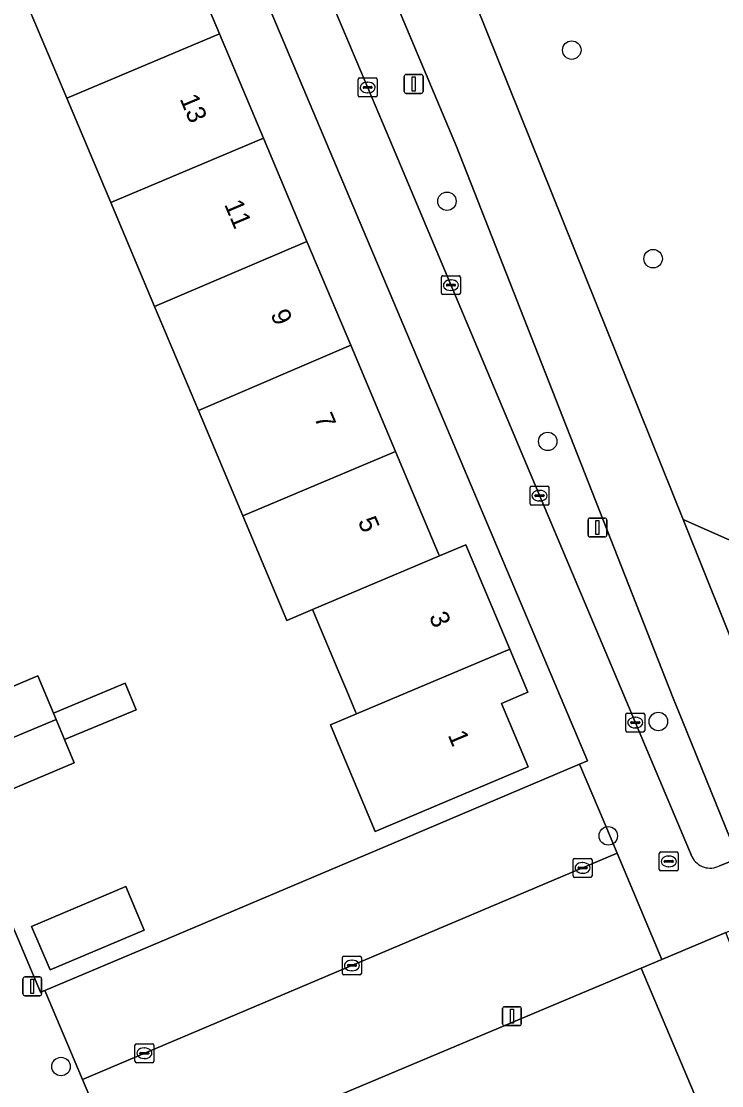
# Model space of a CAD drawing. Extents: x 157767 to 159172, y 387839 to 389425.
# Drawn here: x 158875.8 to 158912.8, y 388523 to 388579.3 of the extents above; entities that cross this region are included whole.
import ezdxf

# ---------------------------------------------------------------- set-up
doc = ezdxf.new("R2010")
doc.units = 0
for name, color, linetype in [('IMGEO_Berm_groen', 7, 'Continuous'), ('IMGEO_Boom', 7, 'Continuous'), ('IMGEO_Erf', 7, 'Continuous'), ('IMGEO_Fietspad_gesloten', 7, 'Continuous'), ('IMGEO_Groenvoorziening', 7, 'Continuous'), ('IMGEO_Kolk', 7, 'Continuous'), ('IMGEO_Lichtmast', 7, 'Continuous'), ('IMGEO_Muur', 7, 'Continuous'), ('IMGEO_Pand', 7, 'Continuous'), ('IMGEO_Pand_nummerreeks', 7, 'Continuous'), ('IMGEO_Parkeervlak_open', 7, 'Continuous'), ('IMGEO_Rioolput', 7, 'Continuous'), ('IMGEO_Voetpad_open', 7, 'Continuous')]:
    doc.layers.add(name, color=color, linetype=linetype)

msp = doc.modelspace()

# ---------------------------------------------------------------- linework, layer by layer
at = {"layer": 'IMGEO_Berm_groen'}
for points in [[(158888.698, 388588.584), (158895.294, 388572.988), (158902.52, 388555.816), (158908.616, 388541.37), (158911.28, 388535.056)], [(158898.826, 388572.638), (158893.82, 388584.534)], [(158912.738, 388534.594), (158913.675, 388534.969), (158913.553, 388535.388), (158910.762, 388542.291), (158910.288, 388543.465), (158905.206, 388556.391), (158898.826, 388572.638)], [(158914.361, 388551.34), (158910.809, 388552.906), (158916.231, 388539.422), (158919.428, 388531.206), (158931.487, 388500), (158935.246, 388490.391)]]:
    msp.add_lwpolyline(points, dxfattribs=at)
msp.add_arc((158912.239, 388535.55), 1.079, 207.2793, 297.5568, dxfattribs=at)
at = {"layer": 'IMGEO_Boom'}
for centre in [(158904.918, 388577.735), (158898.314, 388569.741), (158909.222, 388566.704), (158903.647, 388557.039), (158909.499, 388542.225), (158906.848, 388536.178), (158877.9, 388523.977)]:
    msp.add_circle(centre, 0.489, dxfattribs=at)
at = {"layer": 'IMGEO_Erf'}
for points in [[(158878.124, 388601.869), (158876.222, 388604.888), (158872.771, 388609.467), (158854.58, 388596.979), (158855.727, 388594.211), (158850.745, 388592.146), (158850.054, 388593.812), (158849.228, 388593.301), (158876.815, 388527.904), (158877.046, 388528.002), (158882.644, 388530.369), (158895.978, 388536.007), (158905.332, 388539.962), (158905.758, 388540.142), (158886.464, 388585.803)], [(158884.008, 388583.983), (158886.279, 388578.595), (158888.607, 388573.073), (158890.909, 388567.612), (158893.224, 388562.121), (158895.592, 388556.502), (158897.871, 388551.097), (158897.92, 388550.981), (158899.313, 388551.568), (158901.642, 388546.043), (158902.6, 388543.771), (158901.201, 388543.181), (158902.617, 388539.822), (158894.526, 388536.411), (158892.584, 388541.019), (158892.152, 388542.044), (158893.53, 388542.625), (158893.485, 388542.731), (158893.018, 388543.839), (158892.654, 388544.703), (158891.255, 388548.023), (158891.202, 388548.15), (158889.841, 388547.576), (158887.513, 388553.098), (158885.164, 388558.67), (158882.843, 388564.177), (158880.528, 388569.668), (158878.2, 388575.191), (158875.875, 388580.707)], [(158920.938, 388500), (158908.589, 388529.187), (158881.379, 388517.74), (158869.718, 388512.834), (158845.021, 388502.443), (158857.39, 388473.042)]]:
    msp.add_lwpolyline(points, dxfattribs=at)
for points in [[(158876.676, 388544.632), (158877.502, 388542.662), (158881.286, 388544.247), (158881.87, 388542.85), (158878.087, 388541.265), (158878.603, 388540.031), (158873.622, 388537.945), (158872.658, 388540.246), (158871.695, 388542.546)], [(158881.324, 388533.493), (158882.298, 388531.188), (158877.317, 388529.084), (158876.344, 388531.39)]]:
    msp.add_lwpolyline(points, close=True, dxfattribs=at)
at = {"layer": 'IMGEO_Fietspad_gesloten'}
for points in [[(158893.82, 388584.534), (158898.826, 388572.638), (158905.206, 388556.391), (158910.288, 388543.465), (158910.762, 388542.291), (158913.553, 388535.388), (158913.675, 388534.969), (158914.912, 388531.847), (158926.496, 388501.865), (158926.929, 388500.765), (158927.231, 388500), (158931.586, 388488.949), (158934.834, 388480.707)], [(158938.588, 388481.668), (158935.246, 388490.391), (158931.487, 388500), (158919.428, 388531.206), (158916.231, 388539.422), (158910.809, 388552.906), (158898.698, 388583.023)]]:
    msp.add_lwpolyline(points, dxfattribs=at)
at = {"layer": 'IMGEO_Groenvoorziening'}
msp.add_lwpolyline([(158898.698, 388583.023), (158910.809, 388552.906), (158914.361, 388551.34)], dxfattribs=at)
msp.add_lwpolyline([(158913.068, 388531.071), (158909.679, 388529.646), (158908.589, 388529.187), (158920.938, 388500), (158921.05, 388499.73), (158921.113, 388499.578), (158922.106, 388500), (158924.736, 388501.117)], close=True, dxfattribs=at)
at = {"layer": 'IMGEO_Kolk'}
for p, q in [((158893.62, 388575.334), (158893.62, 388576.186)), ((158893.695, 388576.26), (158894.547, 388576.26)), ((158894.621, 388576.186), (158894.621, 388575.334)), ((158893.879, 388575.754), (158893.879, 388575.766)), ((158894.317, 388575.717), (158893.919, 388575.717)), ((158893.922, 388575.803), (158894.32, 388575.803)), ((158894.108, 388576.04), (158894.133, 388576.04)), ((158894.363, 388575.766), (158894.363, 388575.754)), ((158894.547, 388575.26), (158893.695, 388575.26)), ((158894.131, 388575.48), (158894.106, 388575.48)), ((158898.025, 388564.879), (158898.025, 388565.731)), ((158898.1, 388565.805), (158898.952, 388565.805)), ((158898.513, 388565.585), (158898.538, 388565.585)), ((158899.026, 388565.731), (158899.026, 388564.879)), ((158898.284, 388565.299), (158898.284, 388565.311)), ((158898.722, 388565.262), (158898.324, 388565.262)), ((158898.327, 388565.348), (158898.725, 388565.348)), ((158898.536, 388565.025), (158898.511, 388565.025)), ((158898.768, 388565.311), (158898.768, 388565.299)), ((158898.952, 388564.805), (158898.1, 388564.805)), ((158902.712, 388553.743), (158902.712, 388554.595)), ((158902.787, 388554.669), (158903.639, 388554.669)), ((158902.971, 388554.163), (158902.971, 388554.175)), ((158903.409, 388554.126), (158903.011, 388554.126)), ((158903.014, 388554.212), (158903.412, 388554.212)), ((158903.2, 388554.449), (158903.225, 388554.449)), ((158903.455, 388554.175), (158903.455, 388554.163)), ((158903.713, 388554.595), (158903.713, 388553.743)), ((158903.639, 388553.669), (158902.787, 388553.669)), ((158903.223, 388553.889), (158903.198, 388553.889)), ((158907.777, 388541.741), (158907.777, 388542.593)), ((158907.852, 388542.667), (158908.704, 388542.667)), ((158908.265, 388542.447), (158908.29, 388542.447)), ((158908.778, 388542.593), (158908.778, 388541.741)), ((158908.036, 388542.161), (158908.036, 388542.173)), ((158908.474, 388542.124), (158908.076, 388542.124)), ((158908.079, 388542.21), (158908.477, 388542.21)), ((158908.288, 388541.887), (158908.263, 388541.887)), ((158908.52, 388542.173), (158908.52, 388542.161)), ((158908.704, 388541.667), (158907.852, 388541.667)), ((158905.066, 388534.982), (158905.918, 388534.982)), ((158904.991, 388534.056), (158904.991, 388534.908)), ((158905.25, 388534.476), (158905.25, 388534.488)), ((158905.688, 388534.439), (158905.29, 388534.439)), ((158905.293, 388534.525), (158905.691, 388534.525)), ((158905.479, 388534.762), (158905.504, 388534.762)), ((158905.734, 388534.488), (158905.734, 388534.476)), ((158905.992, 388534.908), (158905.992, 388534.056)), ((158905.918, 388533.982), (158905.066, 388533.982)), ((158905.502, 388534.202), (158905.477, 388534.202)), ((158892.788, 388528.896), (158892.788, 388529.748)), ((158892.863, 388529.822), (158893.715, 388529.822)), ((158893.09, 388529.365), (158893.488, 388529.365)), ((158893.276, 388529.602), (158893.301, 388529.602)), ((158893.789, 388529.748), (158893.789, 388528.896)), ((158893.715, 388528.822), (158892.863, 388528.822)), ((158893.047, 388529.316), (158893.047, 388529.328)), ((158893.485, 388529.279), (158893.087, 388529.279)), ((158893.299, 388529.042), (158893.274, 388529.042)), ((158893.531, 388529.328), (158893.531, 388529.316)), ((158881.809, 388524.254), (158881.809, 388525.106)), ((158881.884, 388525.18), (158882.736, 388525.18)), ((158882.297, 388524.96), (158882.322, 388524.96)), ((158882.81, 388525.106), (158882.81, 388524.254)), ((158882.068, 388524.674), (158882.068, 388524.686)), ((158882.506, 388524.637), (158882.108, 388524.637)), ((158882.111, 388524.723), (158882.509, 388524.723)), ((158882.32, 388524.4), (158882.295, 388524.4)), ((158882.552, 388524.686), (158882.552, 388524.674)), ((158882.736, 388524.18), (158881.884, 388524.18))]:
    msp.add_line(p, q, dxfattribs=at)
for points in [[(158893.62, 388575.334), (158893.62, 388576.186)], [(158893.695, 388576.26), (158894.547, 388576.26)], [(158894.621, 388576.186), (158894.621, 388575.334)], [(158894.547, 388575.26), (158893.695, 388575.26)], [(158898.025, 388564.879), (158898.025, 388565.731)], [(158898.1, 388565.805), (158898.952, 388565.805)], [(158899.026, 388565.731), (158899.026, 388564.879)], [(158898.952, 388564.805), (158898.1, 388564.805)], [(158902.712, 388553.743), (158902.712, 388554.595)], [(158902.787, 388554.669), (158903.639, 388554.669)], [(158903.713, 388554.595), (158903.713, 388553.743)], [(158903.639, 388553.669), (158902.787, 388553.669)], [(158907.777, 388541.741), (158907.777, 388542.593)], [(158907.852, 388542.667), (158908.704, 388542.667)], [(158908.778, 388542.593), (158908.778, 388541.741)], [(158908.704, 388541.667), (158907.852, 388541.667)], [(158905.066, 388534.982), (158905.918, 388534.982)], [(158904.991, 388534.056), (158904.991, 388534.908)], [(158905.992, 388534.908), (158905.992, 388534.056)], [(158905.918, 388533.982), (158905.066, 388533.982)], [(158892.788, 388528.896), (158892.788, 388529.748)], [(158892.863, 388529.822), (158893.715, 388529.822)], [(158893.789, 388529.748), (158893.789, 388528.896)], [(158893.715, 388528.822), (158892.863, 388528.822)], [(158881.809, 388524.254), (158881.809, 388525.106)], [(158881.884, 388525.18), (158882.736, 388525.18)], [(158882.81, 388525.106), (158882.81, 388524.254)], [(158882.736, 388524.18), (158881.884, 388524.18)]]:
    msp.add_lwpolyline(points, dxfattribs=at)
for centre, radius, start, end in [((158893.697, 388576.184), 0.0765, 91.552, 178.448), ((158893.697, 388576.184), 0.0765, 91.552, 178.448), ((158894.545, 388576.184), 0.0765, 1.552, 88.448), ((158894.545, 388576.184), 0.0765, 1.552, 88.448), ((158893.919, 388575.763), 0.0403, 85.8775, 175.7526), ((158893.916, 388575.753), 0.0366, 178.938, 274.7102), ((158894.32, 388575.76), 0.043, 264.8664, 352.4533), ((158894.324, 388575.765), 0.0386, 1.7309, 96.639), ((158893.697, 388575.336), 0.0765, 181.552, 268.448), ((158893.697, 388575.336), 0.0765, 181.552, 268.448), ((158894.545, 388575.336), 0.0765, 271.552, 358.448), ((158894.545, 388575.336), 0.0765, 271.552, 358.448), ((158898.102, 388565.729), 0.0765, 91.552, 178.448), ((158898.102, 388565.729), 0.0765, 91.552, 178.448), ((158898.95, 388565.729), 0.0765, 1.552, 88.448), ((158898.95, 388565.729), 0.0765, 1.552, 88.448), ((158898.102, 388564.881), 0.0765, 181.552, 268.448), ((158898.102, 388564.881), 0.0765, 181.552, 268.448), ((158898.324, 388565.308), 0.0403, 85.8775, 175.7526), ((158898.321, 388565.298), 0.0366, 178.938, 274.7102), ((158898.725, 388565.305), 0.043, 264.8664, 352.4533), ((158898.729, 388565.31), 0.0386, 1.7309, 96.639), ((158898.95, 388564.881), 0.0765, 271.552, 358.448), ((158898.95, 388564.881), 0.0765, 271.552, 358.448), ((158902.789, 388554.593), 0.0765, 91.552, 178.448), ((158902.789, 388554.593), 0.0765, 91.552, 178.448), ((158903.011, 388554.172), 0.0403, 85.8775, 175.7526), ((158903.008, 388554.162), 0.0366, 178.938, 274.7102), ((158903.412, 388554.169), 0.043, 264.8664, 352.4533), ((158903.416, 388554.174), 0.0386, 1.7309, 96.639), ((158903.637, 388554.593), 0.0765, 1.552, 88.448), ((158903.637, 388554.593), 0.0765, 1.552, 88.448), ((158902.789, 388553.745), 0.0765, 181.552, 268.448), ((158902.789, 388553.745), 0.0765, 181.552, 268.448), ((158903.637, 388553.745), 0.0765, 271.552, 358.448), ((158903.637, 388553.745), 0.0765, 271.552, 358.448), ((158907.854, 388542.591), 0.0765, 91.552, 178.448), ((158907.854, 388542.591), 0.0765, 91.552, 178.448), ((158908.702, 388542.591), 0.0765, 1.552, 88.448), ((158908.702, 388542.591), 0.0765, 1.552, 88.448), ((158907.854, 388541.743), 0.0765, 181.552, 268.448), ((158907.854, 388541.743), 0.0765, 181.552, 268.448), ((158908.076, 388542.17), 0.0403, 85.8775, 175.7526), ((158908.073, 388542.16), 0.0366, 178.938, 274.7102), ((158908.477, 388542.167), 0.043, 264.8664, 352.4533), ((158908.481, 388542.172), 0.0386, 1.7309, 96.639), ((158908.702, 388541.743), 0.0765, 271.552, 358.448), ((158908.702, 388541.743), 0.0765, 271.552, 358.448), ((158905.068, 388534.906), 0.0765, 91.552, 178.448), ((158905.068, 388534.906), 0.0765, 91.552, 178.448), ((158905.916, 388534.906), 0.0765, 1.552, 88.448), ((158905.916, 388534.906), 0.0765, 1.552, 88.448), ((158905.29, 388534.485), 0.0403, 85.8775, 175.7526), ((158905.287, 388534.475), 0.0366, 178.938, 274.7102), ((158905.691, 388534.482), 0.043, 264.8664, 352.4533), ((158905.695, 388534.487), 0.0386, 1.7309, 96.639), ((158905.068, 388534.058), 0.0765, 181.552, 268.448), ((158905.068, 388534.058), 0.0765, 181.552, 268.448), ((158905.916, 388534.058), 0.0765, 271.552, 358.448), ((158905.916, 388534.058), 0.0765, 271.552, 358.448), ((158892.865, 388529.746), 0.0765, 91.552, 178.448), ((158892.865, 388529.746), 0.0765, 91.552, 178.448), ((158893.087, 388529.325), 0.0403, 85.8775, 175.7526), ((158893.492, 388529.327), 0.0386, 1.7309, 96.639), ((158893.713, 388529.746), 0.0765, 1.552, 88.448), ((158893.713, 388529.746), 0.0765, 1.552, 88.448), ((158892.865, 388528.898), 0.0765, 181.552, 268.448), ((158892.865, 388528.898), 0.0765, 181.552, 268.448), ((158893.084, 388529.315), 0.0366, 178.938, 274.7102), ((158893.488, 388529.322), 0.043, 264.8664, 352.4533), ((158893.713, 388528.898), 0.0765, 271.552, 358.448), ((158893.713, 388528.898), 0.0765, 271.552, 358.448), ((158881.886, 388525.104), 0.0765, 91.552, 178.448), ((158881.886, 388525.104), 0.0765, 91.552, 178.448), ((158882.734, 388525.104), 0.0765, 1.552, 88.448), ((158882.734, 388525.104), 0.0765, 1.552, 88.448), ((158882.108, 388524.683), 0.0403, 85.8775, 175.7526), ((158882.105, 388524.673), 0.0366, 178.938, 274.7102), ((158882.509, 388524.68), 0.043, 264.8664, 352.4533), ((158882.513, 388524.685), 0.0386, 1.7309, 96.639), ((158881.886, 388524.256), 0.0765, 181.552, 268.448), ((158881.886, 388524.256), 0.0765, 181.552, 268.448), ((158882.734, 388524.256), 0.0765, 271.552, 358.448), ((158882.734, 388524.256), 0.0765, 271.552, 358.448)]:
    msp.add_arc(centre, radius, start, end, dxfattribs=at)
for centre, major_axis, ratio, start_param, end_param in [((158894.107, 388575.76), (-0.387, 0.002), 0.722429, 4.712389, 7.853982), ((158894.132, 388575.76), (-0.39, 0.002), 0.717154, 1.570796, 4.712389), ((158898.512, 388565.305), (-0.387, 0.002), 0.722429, 4.712389, 7.853982), ((158898.537, 388565.305), (-0.39, 0.002), 0.717154, 1.570796, 4.712389), ((158903.199, 388554.169), (-0.387, 0.002), 0.722429, 4.712389, 7.853982), ((158903.224, 388554.169), (-0.39, 0.002), 0.717154, 1.570796, 4.712389), ((158908.264, 388542.167), (-0.387, 0.002), 0.722429, 4.712389, 7.853982), ((158908.289, 388542.167), (-0.39, 0.002), 0.717154, 1.570796, 4.712389), ((158905.478, 388534.482), (-0.387, 0.002), 0.722429, 4.712389, 7.853982), ((158905.503, 388534.482), (-0.39, 0.002), 0.717154, 1.570796, 4.712389), ((158893.275, 388529.322), (-0.387, 0.002), 0.722429, 4.712389, 7.853982), ((158893.3, 388529.322), (-0.39, 0.002), 0.717154, 1.570796, 4.712389), ((158882.296, 388524.68), (-0.387, 0.002), 0.722429, 4.712389, 7.853982), ((158882.321, 388524.68), (-0.39, 0.002), 0.717154, 1.570796, 4.712389)]:
    msp.add_ellipse(centre, major_axis=major_axis, ratio=ratio, start_param=start_param, end_param=end_param, dxfattribs=at)
at = {"layer": 'IMGEO_Lichtmast'}
for p, q in [((158896.059, 388575.546), (158896.059, 388576.346)), ((158896.059, 388576.346), (158896.059, 388575.546)), ((158896.159, 388576.446), (158896.949, 388576.446)), ((158896.949, 388576.446), (158896.159, 388576.446)), ((158897.049, 388576.346), (158897.049, 388575.546)), ((158897.049, 388575.546), (158897.049, 388576.346)), ((158896.949, 388575.446), (158896.159, 388575.446)), ((158896.159, 388575.446), (158896.949, 388575.446)), ((158905.778, 388552.087), (158905.778, 388552.887)), ((158905.778, 388552.887), (158905.778, 388552.087)), ((158905.878, 388552.987), (158906.668, 388552.987)), ((158906.668, 388552.987), (158905.878, 388552.987)), ((158906.768, 388552.887), (158906.768, 388552.087)), ((158906.768, 388552.087), (158906.768, 388552.887)), ((158906.668, 388551.987), (158905.878, 388551.987)), ((158905.878, 388551.987), (158906.668, 388551.987)), ((158875.882, 388527.818), (158875.882, 388528.618)), ((158875.882, 388528.618), (158875.882, 388527.818)), ((158875.982, 388528.718), (158876.772, 388528.718)), ((158876.772, 388528.718), (158875.982, 388528.718)), ((158876.872, 388528.618), (158876.872, 388527.818)), ((158876.872, 388527.818), (158876.872, 388528.618)), ((158876.772, 388527.718), (158875.982, 388527.718)), ((158875.982, 388527.718), (158876.772, 388527.718)), ((158901.358, 388527.142), (158902.148, 388527.142)), ((158902.148, 388527.142), (158901.358, 388527.142)), ((158901.258, 388526.242), (158901.258, 388527.042)), ((158901.258, 388527.042), (158901.258, 388526.242)), ((158902.248, 388527.042), (158902.248, 388526.242)), ((158902.248, 388526.242), (158902.248, 388527.042)), ((158902.148, 388526.142), (158901.358, 388526.142)), ((158901.358, 388526.142), (158902.148, 388526.142))]:
    msp.add_line(p, q, dxfattribs=at)
for points in [[(158896.479, 388576.321), (158896.629, 388576.321), (158896.629, 388575.571), (158896.479, 388575.571), (158896.479, 388576.321)], [(158906.198, 388552.862), (158906.348, 388552.862), (158906.348, 388552.112), (158906.198, 388552.112), (158906.198, 388552.862)], [(158876.302, 388528.593), (158876.452, 388528.593), (158876.452, 388527.843), (158876.302, 388527.843), (158876.302, 388528.593)], [(158901.678, 388527.017), (158901.828, 388527.017), (158901.828, 388526.267), (158901.678, 388526.267), (158901.678, 388527.017)]]:
    msp.add_lwpolyline(points, dxfattribs=at)
for centre, start, end in [((158896.159, 388576.346), 90, 180), ((158896.159, 388576.346), 90, 180), ((158896.949, 388576.346), 0, 90), ((158896.949, 388576.346), 360, 90), ((158896.159, 388575.546), 180, 270), ((158896.159, 388575.546), 180, 270), ((158896.949, 388575.546), 270, 0), ((158896.949, 388575.546), 270, 0), ((158905.878, 388552.887), 90, 180), ((158905.878, 388552.887), 90, 180), ((158906.668, 388552.887), 0, 90), ((158906.668, 388552.887), 360, 90), ((158905.878, 388552.087), 180, 270), ((158905.878, 388552.087), 180, 270), ((158906.668, 388552.087), 270, 0), ((158906.668, 388552.087), 270, 0), ((158875.982, 388528.618), 90, 180), ((158875.982, 388528.618), 90, 180), ((158876.772, 388528.618), 0, 90), ((158876.772, 388528.618), 360, 90), ((158875.982, 388527.818), 180, 270), ((158875.982, 388527.818), 180, 270), ((158876.772, 388527.818), 270, 0), ((158876.772, 388527.818), 270, 0), ((158901.358, 388527.042), 90, 180), ((158901.358, 388527.042), 90, 180), ((158902.148, 388527.042), 0, 90), ((158902.148, 388527.042), 360, 90), ((158901.358, 388526.242), 180, 270), ((158901.358, 388526.242), 180, 270), ((158902.148, 388526.242), 270, 0), ((158902.148, 388526.242), 270, 0)]:
    msp.add_arc(centre, 0.1, start, end, dxfattribs=at)
at = {"layer": 'IMGEO_Muur'}
msp.add_lwpolyline([(158882.644, 388530.369), (158895.978, 388536.007)], dxfattribs=at)
at = {"layer": 'IMGEO_Pand'}
for points in [[(158884.008, 388583.983), (158883.931, 388584.167), (158877.272, 388581.307), (158875.875, 388580.707), (158878.2, 388575.191), (158886.279, 388578.595)], [(158886.279, 388578.595), (158878.2, 388575.191), (158880.528, 388569.668), (158888.607, 388573.073)], [(158882.843, 388564.177), (158890.909, 388567.612), (158888.607, 388573.073), (158880.528, 388569.668)], [(158882.843, 388564.177), (158885.164, 388558.67), (158893.224, 388562.121), (158890.909, 388567.612)], [(158887.513, 388553.098), (158895.592, 388556.502), (158893.224, 388562.121), (158885.164, 388558.67)], [(158895.592, 388556.502), (158887.513, 388553.098), (158889.841, 388547.576), (158891.202, 388548.15), (158897.92, 388550.981), (158897.871, 388551.097)], [(158899.313, 388551.568), (158897.92, 388550.981), (158891.202, 388548.15), (158891.255, 388548.023), (158892.654, 388544.703), (158893.018, 388543.839), (158893.485, 388542.731), (158893.53, 388542.625), (158901.642, 388546.043)], [(158901.201, 388543.181), (158902.6, 388543.771), (158901.642, 388546.043), (158893.53, 388542.625), (158892.152, 388542.044), (158892.584, 388541.019), (158894.526, 388536.411), (158902.617, 388539.822)], [(158877.502, 388542.662), (158876.676, 388544.632), (158871.695, 388542.546), (158872.658, 388540.246), (158877.64, 388542.332)], [(158877.502, 388542.662), (158877.64, 388542.332), (158878.087, 388541.265), (158881.87, 388542.85), (158881.286, 388544.247)], [(158878.087, 388541.265), (158877.64, 388542.332), (158872.658, 388540.246), (158873.622, 388537.945), (158878.603, 388540.031)], [(158876.344, 388531.39), (158877.317, 388529.084), (158882.298, 388531.188), (158881.324, 388533.493)]]:
    msp.add_lwpolyline(points, close=True, dxfattribs=at)
at = {"layer": 'IMGEO_Parkeervlak_open'}
msp.add_lwpolyline([(158877.046, 388528.002), (158879.035, 388523.296), (158907.321, 388535.256), (158906.677, 388536.779), (158905.332, 388539.962), (158895.978, 388536.007), (158882.644, 388530.369)], close=True, dxfattribs=at)
at = {"layer": 'IMGEO_Rioolput'}
for p, q in [((158909.547, 388534.4), (158909.547, 388535.252)), ((158909.622, 388535.326), (158910.474, 388535.326)), ((158910.035, 388535.106), (158910.06, 388535.106)), ((158910.548, 388535.252), (158910.548, 388534.4)), ((158909.806, 388534.82), (158909.806, 388534.832)), ((158910.244, 388534.783), (158909.846, 388534.783)), ((158909.849, 388534.869), (158910.247, 388534.869)), ((158910.058, 388534.546), (158910.033, 388534.546)), ((158910.29, 388534.832), (158910.29, 388534.82)), ((158910.474, 388534.326), (158909.622, 388534.326))]:
    msp.add_line(p, q, dxfattribs=at)
for points in [[(158909.547, 388534.4), (158909.547, 388535.252)], [(158909.622, 388535.326), (158910.474, 388535.326)], [(158910.548, 388535.252), (158910.548, 388534.4)], [(158910.474, 388534.326), (158909.622, 388534.326)]]:
    msp.add_lwpolyline(points, dxfattribs=at)
for centre, radius, start, end in [((158909.624, 388535.25), 0.0765, 91.552, 178.448), ((158909.624, 388535.25), 0.0765, 91.552, 178.448), ((158910.472, 388535.25), 0.0765, 1.552, 88.448), ((158910.472, 388535.25), 0.0765, 1.552, 88.448), ((158909.846, 388534.829), 0.0403, 85.8775, 175.7526), ((158909.843, 388534.819), 0.0366, 178.938, 274.7102), ((158910.247, 388534.826), 0.043, 264.8664, 352.4533), ((158910.251, 388534.831), 0.0386, 1.7309, 96.639), ((158909.624, 388534.402), 0.0765, 181.552, 268.448), ((158909.624, 388534.402), 0.0765, 181.552, 268.448), ((158910.472, 388534.402), 0.0765, 271.552, 358.448), ((158910.472, 388534.402), 0.0765, 271.552, 358.448)]:
    msp.add_arc(centre, radius, start, end, dxfattribs=at)
for centre, major_axis, ratio, start_param, end_param in [((158910.034, 388534.826), (-0.387, 0.002), 0.722429, 4.712389, 7.853982), ((158910.059, 388534.826), (-0.39, 0.002), 0.717154, 1.570796, 4.712389)]:
    msp.add_ellipse(centre, major_axis=major_axis, ratio=ratio, start_param=start_param, end_param=end_param, dxfattribs=at)
at = {"layer": 'IMGEO_Voetpad_open'}
for points in [[(158868.969, 388514.614), (158869.718, 388512.834), (158881.379, 388517.74), (158879.035, 388523.296), (158877.046, 388528.002), (158876.815, 388527.904), (158849.228, 388593.301)], [(158911.28, 388535.056), (158908.616, 388541.37), (158902.52, 388555.816), (158895.294, 388572.988), (158888.698, 388588.584)], [(158886.464, 388585.803), (158905.758, 388540.142), (158905.332, 388539.962), (158906.677, 388536.779), (158907.321, 388535.256), (158909.679, 388529.646), (158913.068, 388531.071), (158914.912, 388531.847), (158913.675, 388534.969), (158912.738, 388534.594)]]:
    msp.add_lwpolyline(points, dxfattribs=at)
msp.add_lwpolyline([(158908.589, 388529.187), (158909.679, 388529.646), (158907.321, 388535.256), (158879.035, 388523.296), (158881.379, 388517.74)], close=True, dxfattribs=at)
msp.add_arc((158912.239, 388535.55), 1.079, 207.2793, 297.5568, dxfattribs=at)

# ---------------------------------------------------------------- texts
at = {"layer": 'IMGEO_Pand_nummerreeks'}
for s, rotation, p in [('13', 292.8577, (158884.165, 388575.164)), ('11', 292.8577, (158886.521, 388569.578)), ('9', 292.8577, (158888.965, 388563.779)), ('7', 292.8577, (158891.276, 388558.298)), ('5', 292.8551, (158893.586, 388552.817)), ('3', 292.8608, (158897.348, 388547.785)), ('1', 292.8608, (158898.345, 388541.512))]:
    msp.add_text(s, height=1, rotation=rotation, dxfattribs=at).set_placement(p)

doc.saveas('drawing.dxf')
